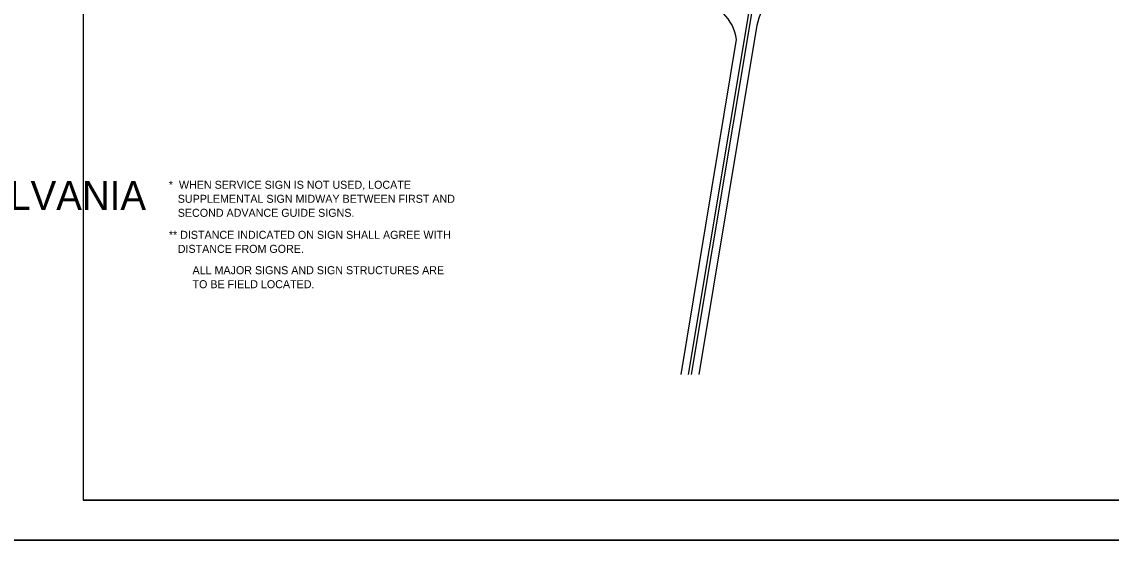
# Model space of a CAD drawing. Extents: x 644898 to 648326, y 298294 to 300670.
# Drawn here: x 645756.3 to 646164.6, y 299475 to 299676.7 of the extents above; entities that cross this region are included whole.
import ezdxf

# ---------------------------------------------------------------- set-up
doc = ezdxf.new("R2010")
doc.units = 0
for name, color, linetype in [('1', 7, 'Continuous'), ('2', 7, 'Continuous'), ('XCS-GRID-MIN', 7, 'Continuous')]:
    doc.layers.add(name, color=color, linetype=linetype)

msp = doc.modelspace()

# ---------------------------------------------------------------- linework, layer by layer
at = {"layer": '1'}
for p, q in [((645779.32, 300061.49), (645779.32, 299497.49)), ((646565.32, 299497.49), (645779.32, 299497.49)), ((645779.32, 299497.49), (646365.32, 299497.49))]:
    msp.add_line(p, q, dxfattribs=at)
at = {"layer": '2'}
for p, q in [((646084.57, 300015.38), (646006.07, 299544.51)), ((646085.57, 300015.38), (646007.2, 299544.51)), ((646031.82, 299675.38), (646010.07, 299544.51)), ((646024.07, 299670.01), (646003.32, 299544.51)), ((646003.32, 299544.51), (646003.32, 299544.51))]:
    msp.add_line(p, q, dxfattribs=at)
for centre, start, end in [((646048.39, 299672.54), 94.522, 170.549), ((646007.5, 299667.8), 7.7701, 83.3193)]:
    msp.add_arc(centre, 16.8, start, end, dxfattribs=at)
at = {"layer": 'XCS-GRID-MIN'}
for points in [[(645739.32, 300076.49), (646580.32, 300076.49), (646580.32, 299482.49), (645739.32, 299482.49)], [(645739.32, 299482.49), (646580.32, 299482.49), (646580.32, 298888.49), (645739.32, 298888.49)]]:
    msp.add_lwpolyline(points, close=True, dxfattribs=at)

# ---------------------------------------------------------------- texts
at = {"layer": '1'}
msp.add_text('COMMONWEALTH OF PENNSYLVANIA', height=10.7828, dxfattribs=at).set_placement((645536.92, 299606.22))
at = {"layer": '2'}
for s, p in [('*  WHEN SERVICE SIGN IS NOT USED, LOCATE', (645811.45, 299614.13)), ('   SUPPLEMENTAL SIGN MIDWAY BETWEEN FIRST AND', (645811.45, 299608.88)), ('   SECOND ADVANCE GUIDE SIGNS.', (645811.45, 299603.63)), ('** DISTANCE INDICATED ON SIGN SHALL AGREE WITH', (645811.45, 299595.38)), ('   DISTANCE FROM GORE.', (645811.45, 299590.13)), ('ALL MAJOR SIGNS AND SIGN STRUCTURES ARE', (645820.32, 299582.13)), ('TO BE FIELD LOCATED.', (645820.32, 299576.88))]:
    msp.add_text(s, height=3, dxfattribs=at).set_placement(p)

doc.saveas('drawing.dxf')
